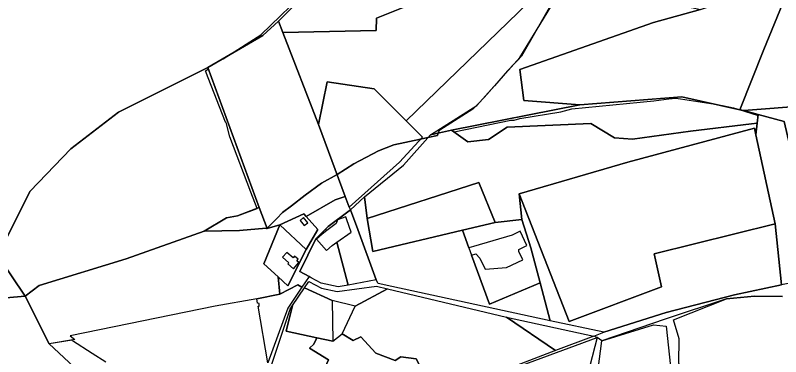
# Model space of a CAD drawing. Extents: x -477304 to -465429, y -1159113 to -1149210.
# Drawn here: x -471231 to -470642, y -1151545 to -1151283 of the extents above; entities that cross this region are included whole.
import ezdxf

# ---------------------------------------------------------------- set-up
doc = ezdxf.new("R2010")
doc.units = 0
for name, color, linetype in [('BPEJ_s', 7, 'Continuous'), ('PUPFL_s', 7, 'Continuous'), ('trav_porost_s', 7, 'Continuous'), ('zahrada_s', 7, 'Continuous')]:
    doc.layers.add(name, color=color, linetype=linetype)

msp = doc.modelspace()

# ---------------------------------------------------------------- linework, layer by layer
at = {"layer": 'BPEJ_s'}
for points in [[(-470807.47, -1151254.33), (-470831.39, -1151296.45), (-470841.39, -1151314.06), (-470844.19, -1151316.92), (-470846.79, -1151319.58), (-470852.27, -1151325.16), (-470862.25, -1151336.69), (-470870.18, -1151345.85), (-470874.77, -1151350.55), (-470876.19, -1151352), (-470878.93, -1151354.81), (-470904.32, -1151370.81), (-470905.17, -1151371.66), (-470905.59, -1151373.08)], [(-470807.47, -1151254.33), (-470831.39, -1151296.45), (-470841.39, -1151314.06), (-470844.19, -1151316.92), (-470846.79, -1151319.58), (-470852.27, -1151325.16), (-470862.25, -1151336.69), (-470870.18, -1151345.85), (-470874.77, -1151350.55), (-470876.19, -1151352), (-470878.93, -1151354.81), (-470904.32, -1151370.81), (-470905.17, -1151371.66)], [(-471161.58, -1151549.57), (-471172.11, -1151542.81), (-471187.17, -1151533.14), (-471187.55, -1151532.46), (-471205.19, -1151535.46), (-471223.54, -1151498.69), (-471212.82, -1151490.39), (-471145.92, -1151470.01), (-471085.71, -1151448.67), (-471068.52, -1151438.32), (-471060.2, -1151436.86), (-471045.12, -1151431.19), (-471049.93, -1151418.56), (-471066.01, -1151375.93), (-471068.78, -1151365.05), (-471069.42, -1151364.83), (-471082.65, -1151330.7), (-471084.79, -1151325.18), (-471082.58, -1151323.65), (-471082.91, -1151322.75), (-471071.24, -1151315.94), (-471042.12, -1151297.64), (-471004.36, -1151260.95)], [(-470905.59, -1151373.08), (-470906.15, -1151374.96), (-470913.56, -1151376.58), (-470919.16, -1151377.81), (-470939.73, -1151382.33), (-470951.67, -1151386.81), (-470970.66, -1151396.83), (-470983.47, -1151405.15), (-470995.4, -1151411.76), (-471008, -1151420.95), (-471018.54, -1151429.05), (-471025.48, -1151434.38), (-471029.89, -1151438.84), (-471037.37, -1151446.4), (-471037.76, -1151446.8), (-471038.03, -1151446.45), (-471058.69, -1151448.26), (-471085.71, -1151448.67), (-471068.52, -1151438.32), (-471060.2, -1151436.86), (-471045.12, -1151431.19), (-471049.93, -1151418.56), (-471066.01, -1151375.93), (-471068.78, -1151365.05), (-471069.42, -1151364.83), (-471082.65, -1151330.7), (-471084.79, -1151325.18), (-471082.58, -1151323.65), (-471082.91, -1151322.75), (-471071.24, -1151315.94), (-471042.12, -1151297.64), (-471004.36, -1151260.95)], [(-471085.71, -1151448.67), (-471058.69, -1151448.26), (-471038.03, -1151446.45), (-471037.76, -1151446.8), (-471037.37, -1151446.4), (-471029.89, -1151438.84), (-471025.48, -1151434.38), (-471018.54, -1151429.05), (-471008, -1151420.95), (-470995.4, -1151411.76), (-470983.47, -1151405.15), (-470970.66, -1151396.83), (-470951.67, -1151386.81), (-470939.73, -1151382.33), (-470919.16, -1151377.81), (-470913.56, -1151376.58), (-470906.15, -1151374.96), (-470905.59, -1151373.08), (-470895.32, -1151370.86), (-470893.33, -1151372.32), (-470849.71, -1151363.34), (-470847.15, -1151363.34), (-470842.88, -1151362.06), (-470811.31, -1151356.73), (-470802.78, -1151354.59), (-470739.64, -1151348.41), (-470727.9, -1151346.7), (-470722.57, -1151346.27), (-470719.16, -1151346.7), (-470692.38, -1151350.93), (-470686.73, -1151351.82), (-470678.2, -1151353.74), (-470674.67, -1151354.84), (-470659.26, -1151359.66), (-470659.16, -1151358.78), (-470639.21, -1151364.17)], [(-470905.17, -1151371.66), (-470905.59, -1151373.08), (-470895.32, -1151370.86), (-470893.33, -1151372.32), (-470849.71, -1151363.34), (-470847.15, -1151363.34), (-470842.88, -1151362.06), (-470811.31, -1151356.73), (-470802.78, -1151354.59), (-470739.64, -1151348.41), (-470727.9, -1151346.7), (-470722.57, -1151346.27), (-470719.16, -1151346.7), (-470692.38, -1151350.93), (-470686.73, -1151351.82), (-470678.2, -1151353.74), (-470674.67, -1151354.84), (-470659.26, -1151359.66), (-470659.16, -1151358.78), (-470639.21, -1151364.17)], [(-471161.58, -1151549.57), (-471172.11, -1151542.81), (-471187.17, -1151533.14), (-471187.55, -1151532.46), (-471205.19, -1151535.46), (-471223.54, -1151498.69), (-471212.82, -1151490.39), (-471145.92, -1151470.01), (-471085.71, -1151448.67)]]:
    msp.add_lwpolyline(points, dxfattribs=at)
at = {"layer": 'PUPFL_s'}
for points in [[(-471242.44, -1151210.94), (-471185.57, -1151225.85), (-471179.28, -1151222.33), (-471163.12, -1151220.22), (-471125.12, -1151196.85), (-471088.39, -1151200.9), (-471058.71, -1151222.62), (-471044.97, -1151223.64), (-471028.74, -1151229.44), (-471015.65, -1151237.49), (-471010.41, -1151250.96), (-471006.22, -1151256.17), (-471002.36, -1151260.96), (-471028.51, -1151287.09), (-471040.7, -1151298.11), (-471082.91, -1151322.75), (-471151.74, -1151356.99), (-471188.39, -1151385.35), (-471219.82, -1151417.84), (-471244.99, -1151467.4), (-471223.54, -1151498.69), (-471405.46, -1151514.25)], [(-470918.51, -1151270.81), (-470953.22, -1151284.76), (-470953.39, -1151294.32), (-471025.32, -1151295.71), (-471028.51, -1151287.09), (-471002.36, -1151260.96)], [(-471405.46, -1151514.25), (-471223.54, -1151498.69), (-471205.19, -1151535.46), (-471163.7, -1151574.21), (-471147, -1151589.63), (-471132.35, -1151601.38), (-471121.3, -1151607.09), (-471136.48, -1151611.2), (-471170.42, -1151622.23), (-471204.1, -1151636.98), (-471253.24, -1151661.08)]]:
    msp.add_lwpolyline(points, dxfattribs=at)
for points in [[(-470734.76, -1151259.91), (-470710.64, -1151276.5), (-470703.52, -1151277.94), (-470739.78, -1151288.15), (-470842.64, -1151324.3), (-470839.68, -1151348.07), (-470796.48, -1151351.46), (-470895.32, -1151370.86), (-470911.62, -1151374.39), (-470875.94, -1151351.84), (-470842.74, -1151315.09), (-470784.5, -1151219.49), (-470768.42, -1151232.43)], [(-470590.97, -1151349.83), (-470620.51, -1151352.03), (-470670.37, -1151355.75), (-470673.29, -1151355.15), (-470654.9, -1151308.72), (-470632.08, -1151252.99), (-470572.35, -1151223.33), (-470517.26, -1151227.82), (-470439, -1151236.7), (-470443.21, -1151256.74), (-470443.16, -1151314.78), (-470441.39, -1151338.67), (-470491.25, -1151342.38), (-470541.11, -1151346.11)], [(-470717.94, -1151345.28), (-470796.48, -1151351.46), (-470839.68, -1151348.07), (-470842.64, -1151324.3), (-470739.78, -1151288.15), (-470703.52, -1151277.94), (-470665, -1151264.97), (-470646.62, -1151259.97), (-470632.08, -1151252.99), (-470654.9, -1151308.72), (-470673.29, -1151355.15)], [(-471188.39, -1151385.35), (-471151.74, -1151356.99), (-471082.91, -1151322.75), (-471043.44, -1151430.56), (-471060.2, -1151436.86), (-471068.52, -1151438.32), (-471085.71, -1151448.67), (-471145.92, -1151470.01), (-471212.82, -1151490.39), (-471223.54, -1151498.69), (-471244.99, -1151467.4), (-471219.82, -1151417.84)], [(-470990.99, -1151333.67), (-470955, -1151339.12), (-470930.38, -1151363.63), (-470917.67, -1151376.18), (-470935.37, -1151395.57), (-470974.13, -1151430.07), (-470977.25, -1151422.05), (-470997.73, -1151366.52)], [(-470487.69, -1151449.23), (-470519.77, -1151460.89), (-470534.69, -1151466.31), (-470562.32, -1151473.27), (-470611.28, -1151484.38), (-470639.21, -1151364.17), (-470659.16, -1151358.78), (-470670.37, -1151355.75), (-470620.51, -1151352.03), (-470590.97, -1151349.83), (-470541.11, -1151346.11), (-470491.25, -1151342.38), (-470441.39, -1151338.67), (-470435.44, -1151377.36), (-470428.21, -1151427.6)], [(-470659.95, -1151365.5), (-470664.34, -1151366.1), (-470711.32, -1151371.69), (-470756, -1151377.72), (-470769.97, -1151376.79), (-470788.16, -1151365.67), (-470852.58, -1151368.62), (-470866.92, -1151378.17), (-470882.9, -1151379.95), (-470895.32, -1151370.86), (-470796.48, -1151351.46), (-470717.94, -1151345.28), (-470673.29, -1151355.15), (-470670.37, -1151355.75), (-470659.16, -1151358.78)]]:
    msp.add_lwpolyline(points, close=True, dxfattribs=at)
at = {"layer": 'trav_porost_s'}
for points in [[(-470828.78, -1151233.59), (-470820.47, -1151257.28), (-470930.38, -1151363.63), (-470955, -1151339.12), (-470990.99, -1151333.67), (-470997.73, -1151366.52), (-471025.32, -1151295.71), (-470953.39, -1151294.32), (-470953.22, -1151284.76), (-470918.51, -1151270.81), (-470915.43, -1151246.42), (-470907.49, -1151226.29), (-470898.82, -1151213.36), (-470891.59, -1151207.54), (-470862.58, -1151204.35), (-470865.83, -1151241.21), (-470878.54, -1151240.88), (-470889.74, -1151258.66)], [(-471037.25, -1151446.67), (-471043.44, -1151430.56), (-471082.91, -1151322.75), (-471040.7, -1151298.11), (-471028.51, -1151287.09), (-471025.32, -1151295.71), (-470997.73, -1151366.52), (-470977.25, -1151422.05), (-470984.9, -1151424.48), (-471007.3, -1151437.32), (-471009.08, -1151435.33), (-471027.55, -1151443.8)], [(-470639.21, -1151364.17), (-470611.28, -1151484.38), (-470634.84, -1151488.73), (-470641.21, -1151489.9), (-470646.26, -1151442.95), (-470661.01, -1151374.58), (-470659.95, -1151365.5), (-470659.16, -1151358.78)], [(-470866.92, -1151378.17), (-470852.58, -1151368.62), (-470788.16, -1151365.67), (-470769.97, -1151376.79), (-470756, -1151377.72), (-470711.32, -1151371.69), (-470664.34, -1151366.1), (-470659.95, -1151365.5), (-470661.01, -1151374.58), (-470662.06, -1151369.29), (-470759.57, -1151395.55), (-470843.37, -1151420.05), (-470841.32, -1151439.75), (-470861.77, -1151442.03), (-470874.33, -1151411.15), (-470960.19, -1151438.89), (-470962.29, -1151422.12), (-470932.31, -1151397.8), (-470911.62, -1151374.39), (-470895.32, -1151370.86), (-470882.9, -1151379.95)], [(-470739.2, -1151466.04), (-470733.72, -1151491.42), (-470804.78, -1151518.1), (-470843.37, -1151420.05), (-470759.57, -1151395.55), (-470662.06, -1151369.29), (-470661.01, -1151374.58), (-470646.26, -1151442.95)], [(-470956.04, -1151464.41), (-470960.19, -1151438.89), (-470874.33, -1151411.15), (-470861.77, -1151442.03), (-470886.83, -1151447.98)], [(-470977.25, -1151422.05), (-470974.13, -1151430.07), (-470973.25, -1151432.33), (-470990.23, -1151445.06), (-470992.31, -1151447.12), (-470999.8, -1151454.56), (-471012.09, -1151479.68), (-471005.09, -1151483.57), (-471010.59, -1151491.7), (-471013.63, -1151490.03), (-471027.44, -1151497.17), (-471028.93, -1151483.84), (-471021.5, -1151490.75), (-471007.36, -1151462.88), (-470998.29, -1151447.39), (-471007.3, -1151437.32), (-470984.9, -1151424.48)], [(-470956.04, -1151464.41), (-470886.83, -1151447.98), (-470881.93, -1151461.52), (-470879.96, -1151467.19), (-470866.12, -1151504.74), (-470827.19, -1151488.54), (-470819.46, -1151517.55), (-470941.41, -1151491.34), (-470951.75, -1151488.95), (-470953.3, -1151486.23), (-470967.56, -1151447.28), (-470973.25, -1151432.33), (-470962.29, -1151422.12), (-470960.19, -1151438.89)], [(-470819.46, -1151517.55), (-470827.19, -1151488.54), (-470834.39, -1151461.41), (-470841.32, -1151439.75), (-470843.37, -1151420.05), (-470804.78, -1151518.1), (-470733.72, -1151491.42), (-470739.2, -1151466.04), (-470646.26, -1151442.95), (-470641.21, -1151489.9), (-470677.47, -1151497.65), (-470730.17, -1151511.35), (-470777.96, -1151526.46)], [(-471068.52, -1151438.32), (-471060.2, -1151436.86), (-471043.44, -1151430.56), (-471037.25, -1151446.67), (-471027.55, -1151443.8), (-471039.77, -1151473.76), (-471028.93, -1151483.84), (-471027.44, -1151497.17), (-471045.36, -1151500.63), (-471077.36, -1151506.33), (-471188.92, -1151529.15), (-471185.47, -1151532.11), (-471205.19, -1151535.46), (-471223.54, -1151498.69), (-471212.82, -1151490.39), (-471145.92, -1151470.01), (-471085.71, -1151448.67)], [(-471027.55, -1151443.8), (-471009.08, -1151435.33), (-471007.3, -1151437.32), (-470998.29, -1151447.39), (-471007.36, -1151462.88)], [(-470973.25, -1151432.33), (-470967.56, -1151447.28), (-470953.3, -1151486.23), (-470974.99, -1151490.13), (-470983.69, -1151457.05), (-470972.56, -1151449.46), (-470975.98, -1151439.9), (-470976.76, -1151437.73), (-470983.11, -1151440.01), (-470984.27, -1151442.82), (-470991.35, -1151448.23), (-470992.31, -1151447.12), (-470990.23, -1151445.06)], [(-471008.77, -1151444.4), (-471006.09, -1151442.25), (-471009.32, -1151438.21), (-471012.01, -1151440.35)], [(-471039.77, -1151473.76), (-471027.55, -1151443.8), (-471007.36, -1151462.88), (-471021.5, -1151490.75), (-471028.93, -1151483.84)], [(-470987.38, -1151459.57), (-470983.69, -1151457.05), (-470974.99, -1151490.13), (-470982.66, -1151491.59), (-470995.74, -1151488.76), (-471003.31, -1151484.56), (-471005.09, -1151483.57), (-471012.09, -1151479.68), (-470999.8, -1151454.56), (-470992.31, -1151447.12), (-470991.35, -1151448.23), (-470995.04, -1151451.05), (-470999.35, -1151454.9), (-470991.69, -1151463.42)], [(-471014.55, -1151471.48), (-471013.45, -1151470.21), (-471016.28, -1151467.78), (-471017.37, -1151469.06), (-471022.15, -1151464.96), (-471025.41, -1151468.75), (-471020.57, -1151472.91), (-471021.41, -1151473.89), (-471017.01, -1151477.67), (-471012.94, -1151472.86)], [(-470987.16, -1151501.9), (-471008.58, -1151492.24), (-471005.22, -1151487.34), (-470995.53, -1151492.58), (-470983.34, -1151495.01), (-470953.14, -1151491.11), (-470944.72, -1151493.11), (-470969.45, -1151506.35)], [(-471013.63, -1151490.03), (-471010.59, -1151491.7), (-471021.51, -1151507.82), (-471036.71, -1151550.13), (-471044.36, -1151506.4), (-471043.47, -1151506.42), (-471043.41, -1151504.23), (-471044.74, -1151504.2), (-471045.36, -1151500.63), (-471027.44, -1151497.17)], [(-470999.07, -1151530.66), (-471022.76, -1151525.74), (-471017.77, -1151505.97), (-471008.58, -1151492.24), (-470987.16, -1151501.9), (-470986.76, -1151533.21)], [(-470965.31, -1151530.06), (-470971.08, -1151532.83), (-470979.44, -1151527.8), (-470969.45, -1151506.35), (-470944.72, -1151493.11), (-470853.11, -1151514.88), (-470815.25, -1151540.41), (-470899.94, -1151573.12), (-470903.96, -1151574.67), (-470913.95, -1151578.53), (-470918.48, -1151566.1), (-470914.17, -1151563.43), (-470922.66, -1151546.85), (-470934.37, -1151545.34), (-470938.69, -1151548.29), (-470953.6, -1151542.46)], [(-471033.66, -1151551.06), (-471019.67, -1151508.71), (-471017.77, -1151505.97), (-471022.76, -1151525.74), (-470999.07, -1151530.66), (-471001.27, -1151535.68), (-471004.62, -1151538.83), (-470989.97, -1151547.74), (-471001.64, -1151573.02), (-471009.33, -1151594.67), (-471012.38, -1151621.19), (-471019.84, -1151627.25), (-471035.29, -1151630.94), (-471044.04, -1151629.65), (-471043.83, -1151608), (-471043.56, -1151598.82), (-471042.24, -1151590.32)], [(-470815.25, -1151540.41), (-470853.11, -1151514.88), (-470785.85, -1151529.41)], [(-471012.38, -1151621.19), (-471009.33, -1151594.67), (-471001.64, -1151573.02), (-470989.97, -1151547.74), (-471004.62, -1151538.83), (-471001.27, -1151535.68), (-470999.07, -1151530.66), (-470986.76, -1151533.21), (-470979.44, -1151527.8), (-470971.08, -1151532.83), (-470965.31, -1151530.06), (-470953.6, -1151542.46), (-470938.69, -1151548.29), (-470934.37, -1151545.34), (-470922.66, -1151546.85), (-470914.17, -1151563.43), (-470918.48, -1151566.1), (-470913.95, -1151578.53), (-470938.21, -1151587.92), (-470947.73, -1151591.35), (-471019.84, -1151627.25)], [(-470789.24, -1151560.55), (-470786.43, -1151561.65), (-470784.82, -1151581.17), (-470768.35, -1151619.41), (-470779.94, -1151626.91), (-470825.18, -1151640.47), (-470832.96, -1151621.6), (-470877.85, -1151633.32), (-470882.52, -1151626.57), (-470878.11, -1151626.06), (-470882.27, -1151615.4), (-470879.6, -1151612.87), (-470903.96, -1151574.67), (-470899.94, -1151573.12), (-470899.06, -1151574.77), (-470857.7, -1151558.02), (-470783.16, -1151530.61), (-470788.87, -1151552.19)]]:
    msp.add_lwpolyline(points, close=True, dxfattribs=at)
for points in [[(-470640.6, -1151498.83), (-470661.96, -1151498.69), (-470683.74, -1151500.68), (-470730.83, -1151516.3), (-470779.49, -1151533.02), (-470783.16, -1151530.61), (-470785.85, -1151529.41), (-470777.96, -1151526.46), (-470730.17, -1151511.35), (-470677.47, -1151497.65), (-470641.21, -1151489.9)], [(-470632.5, -1151604.9), (-470681.92, -1151605.38), (-470755.48, -1151620.39), (-470762.21, -1151604.15), (-470755.15, -1151600.99), (-470753.71, -1151593.46), (-470759, -1151582.87), (-470771.97, -1151587.19), (-470781.52, -1151570.19), (-470782.34, -1151554.85), (-470779.49, -1151533.02), (-470739.75, -1151520.86), (-470730.2, -1151521.82), (-470726.75, -1151552.93), (-470721.16, -1151562.97), (-470715.59, -1151562.14), (-470720.21, -1151550.22), (-470719.94, -1151531.65), (-470724.43, -1151516.99), (-470683.74, -1151500.68), (-470661.96, -1151498.69), (-470640.6, -1151498.83)]]:
    msp.add_lwpolyline(points, dxfattribs=at)
at = {"layer": 'zahrada_s'}
msp.add_lwpolyline([(-470879.96, -1151467.19), (-470876.56, -1151466), (-470873.55, -1151469.36), (-470869.41, -1151477.98), (-470853.02, -1151476.52), (-470840.55, -1151470.62), (-470843.51, -1151464.27), (-470843.64, -1151462.65), (-470837.36, -1151459.68), (-470842.44, -1151448.67), (-470848.72, -1151451.64), (-470878.53, -1151460.34), (-470881.93, -1151461.52), (-470886.83, -1151447.98), (-470861.77, -1151442.03), (-470841.32, -1151439.75), (-470834.39, -1151461.41), (-470827.19, -1151488.54), (-470866.12, -1151504.74)], close=True, dxfattribs=at)

doc.saveas('drawing.dxf')
